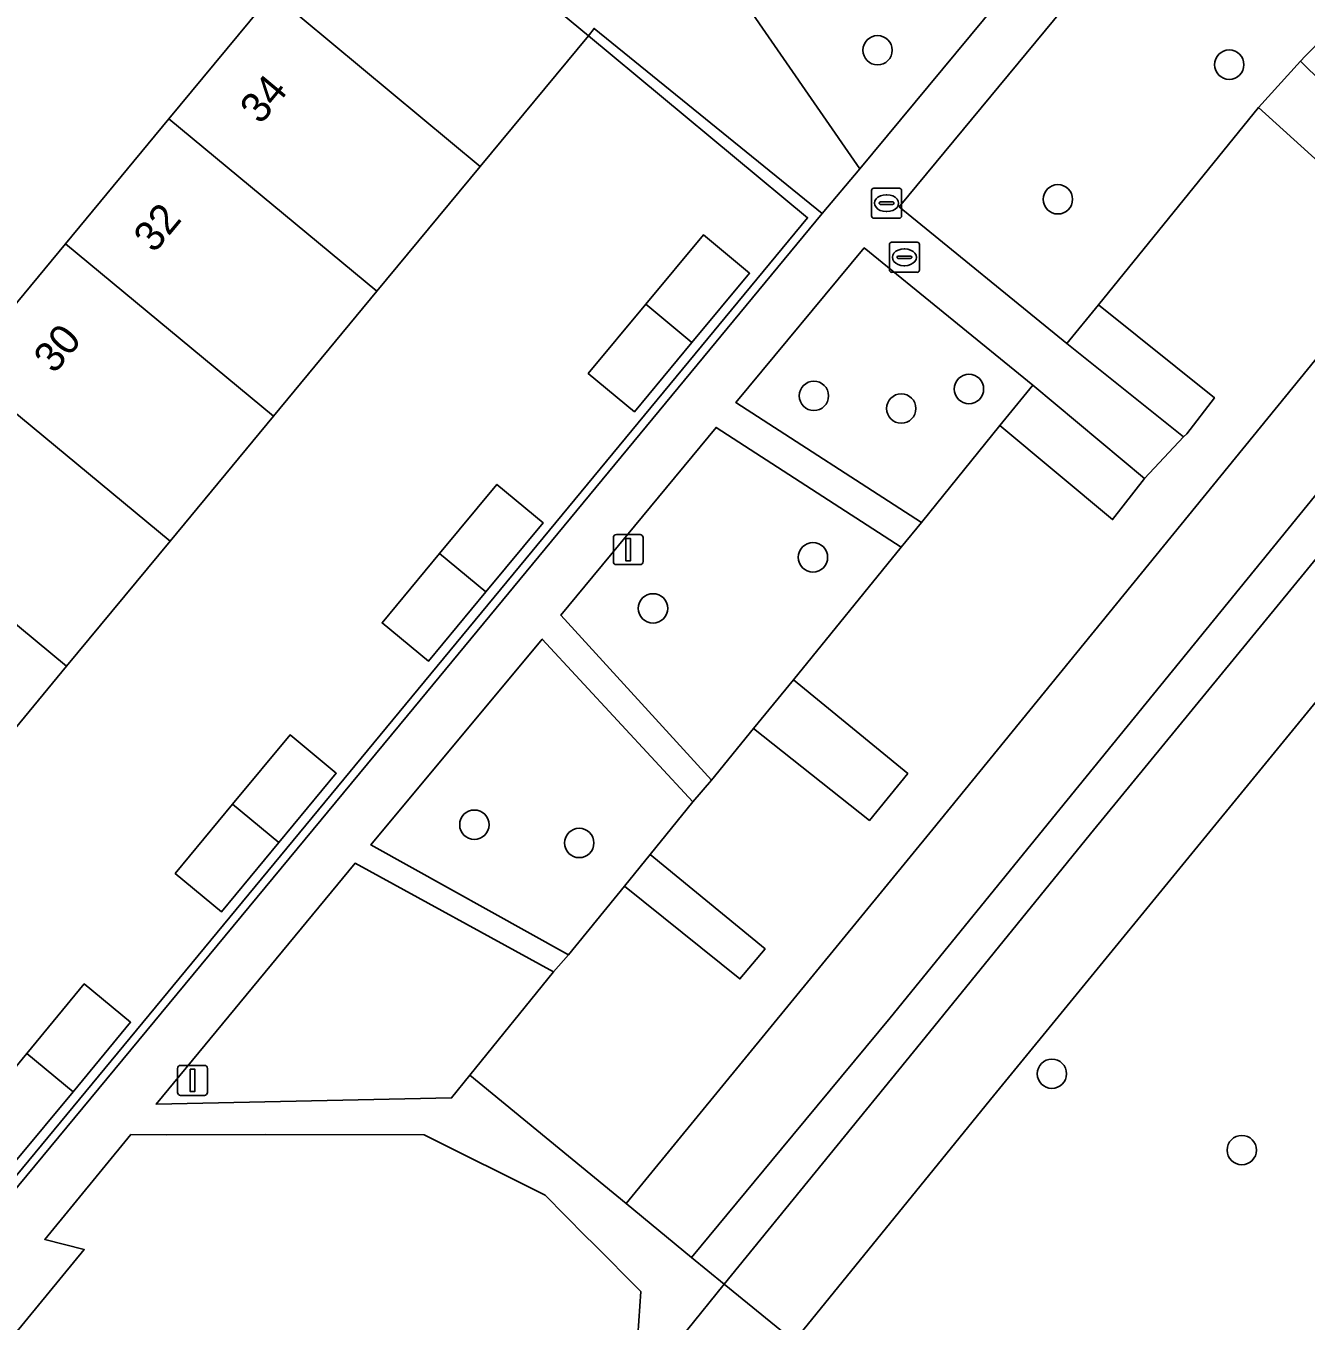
# Model space of a CAD drawing. Extents: x 155275 to 156265, y 382654 to 383635.
# Drawn here: x 155577.79 to 155620.46, y 382838.94 to 382882.08 of the extents above; entities that cross this region are included whole.
import ezdxf

# ---------------------------------------------------------------- set-up
doc = ezdxf.new("R2010")
doc.units = 0
for name, color, linetype in [('IMGEO_Boom', 7, 'Continuous'), ('IMGEO_Erf', 7, 'Continuous'), ('IMGEO_Groenvoorziening', 7, 'Continuous'), ('IMGEO_Hek', 7, 'Continuous'), ('IMGEO_Lichtmast', 7, 'Continuous'), ('IMGEO_Loofbos', 7, 'Continuous'), ('IMGEO_Pand', 7, 'Continuous'), ('IMGEO_Pand_nummerreeks', 7, 'Continuous'), ('IMGEO_Parkeervlak_halfverhard', 7, 'Continuous'), ('IMGEO_Rijbaan_lokaal_halfverhard', 7, 'Continuous'), ('IMGEO_Rijbaan_lokaal_open', 7, 'Continuous'), ('IMGEO_Rioolput', 7, 'Continuous'), ('IMGEO_Voetpad_open', 7, 'Continuous')]:
    doc.layers.add(name, color=color, linetype=linetype)

msp = doc.modelspace()

# ---------------------------------------------------------------- linework, layer by layer
at = {"layer": 'IMGEO_Boom'}
for centre in [(155606.174, 382881.272), (155617.895, 382880.792), (155612.183, 382876.307), (155609.22, 382869.988), (155604.051, 382869.76), (155606.962, 382869.338), (155604.021, 382864.381), (155598.69, 382862.681), (155592.736, 382855.474), (155596.233, 382854.866), (155611.985, 382847.178), (155618.313, 382844.634)]:
    msp.add_circle(centre, 0.489, dxfattribs=at)
at = {"layer": 'IMGEO_Erf'}
for points in [[(155603.839, 382875.695), (155596.537, 382881.755), (155592.934, 382877.404), (155589.489, 382873.244), (155586.045, 382869.084), (155582.594, 382864.917), (155579.144, 382860.75), (155575.708, 382856.601), (155572.272, 382852.452), (155568.79, 382848.247), (155564.357, 382842.893), (155565.21, 382841.732), (155573.503, 382838.997)], [(155598.452, 382872.815), (155600.37, 382875.121), (155601.908, 382873.843), (155599.989, 382871.536), (155598.07, 382869.229), (155596.533, 382870.508)], [(155591.576, 382864.503), (155593.488, 382866.811), (155595.028, 382865.535), (155593.116, 382863.227), (155591.204, 382860.918), (155589.664, 382862.194)], [(155584.681, 382856.16), (155586.594, 382858.467), (155588.136, 382857.187), (155586.224, 382854.881), (155584.31, 382852.573), (155582.768, 382853.852)], [(155581.278, 382848.893), (155579.363, 382846.58), (155577.448, 382844.268), (155575.907, 382845.544), (155577.822, 382847.857), (155579.737, 382850.169)]]:
    msp.add_lwpolyline(points, close=True, dxfattribs=at)
at = {"layer": 'IMGEO_Groenvoorziening'}
for points in [[(155618.454, 382894.959), (155617.027, 382897.026), (155589.287, 382937.48), (155578.974, 382952.576), (155578.456, 382953.314), (155578.248, 382953.175), (155578.279, 382953.129), (155615.301, 382899.037), (155602.052, 382882.985), (155599.981, 382885.92), (155599.797, 382885.697), (155600.196, 382885.12), (155605.583, 382877.325), (155618.439, 382892.81)], [(155640.911, 382913.46), (155638.564, 382914.347), (155629.399, 382903.229), (155606.896, 382876.059), (155612.485, 382871.506), (155613.537, 382872.79), (155618.871, 382879.364), (155620.265, 382880.911)], [(155573.866, 382839.028), (155590.509, 382859.114), (155604.331, 382875.831), (155596.729, 382881.999), (155596.537, 382881.755), (155603.839, 382875.695), (155573.503, 382838.997)], [(155626.128, 382870.802), (155623.888, 382868.119), (155613.274, 382855.167), (155607.613, 382848.21), (155601.067, 382840.165), (155603.394, 382838.272), (155609.94, 382846.317), (155628.661, 382869.194)], [(155598.119, 382837.48), (155598.283, 382839.928), (155596.695, 382841.522), (155596.457, 382841.761), (155595.092, 382843.138), (155591.059, 382845.145), (155585.773, 382845.15), (155582.468, 382845.138), (155581.289, 382845.15), (155578.417, 382841.658), (155579.737, 382841.319), (155577.044, 382838.043)]]:
    msp.add_lwpolyline(points, dxfattribs=at)
for points in [[(155620.265, 382880.911), (155618.871, 382879.364), (155622.637, 382875.961), (155623.934, 382877.305)], [(155611.343, 382870.118), (155605.73, 382874.69), (155601.447, 382869.544), (155607.641, 382865.539), (155610.253, 382868.77)], [(155613.537, 382872.79), (155612.485, 382871.506), (155616.366, 382868.395), (155616.482, 382868.495), (155617.398, 382869.697)], [(155611.343, 382870.118), (155610.253, 382868.77), (155614.004, 382865.641), (155615.071, 382867.009)], [(155606.964, 382864.714), (155600.794, 382868.709), (155595.617, 382862.458), (155600.643, 382856.959), (155602.044, 382858.678), (155603.37, 382860.305)], [(155594.997, 382861.659), (155589.292, 382854.802), (155595.872, 382851.144), (155597.738, 382853.431), (155598.6, 382854.487), (155600.022, 382856.231)], [(155603.37, 382860.305), (155602.044, 382858.678), (155605.901, 382855.615), (155607.179, 382857.177)], [(155598.6, 382854.487), (155597.738, 382853.431), (155601.589, 382850.339), (155602.425, 382851.337)], [(155588.764, 382854.19), (155582.131, 382846.165), (155591.976, 382846.374), (155592.589, 382847.132), (155595.375, 382850.575)]]:
    msp.add_lwpolyline(points, close=True, dxfattribs=at)
msp.add_arc((155637.872, 382863.668), 24.644, 118.2888, 135.5993, dxfattribs=at)
at = {"layer": 'IMGEO_Hek'}
msp.add_lwpolyline([(155564.357, 382842.893), (155565.21, 382841.732), (155573.503, 382838.997), (155603.839, 382875.695), (155596.537, 382881.755)], dxfattribs=at)
at = {"layer": 'IMGEO_Lichtmast'}
for p, q in [((155597.469, 382865.137), (155598.259, 382865.137)), ((155598.259, 382865.137), (155597.469, 382865.137)), ((155597.369, 382864.237), (155597.369, 382865.037)), ((155597.369, 382865.037), (155597.369, 382864.237)), ((155598.359, 382865.037), (155598.359, 382864.237)), ((155598.359, 382864.237), (155598.359, 382865.037)), ((155598.259, 382864.137), (155597.469, 382864.137)), ((155597.469, 382864.137), (155598.259, 382864.137)), ((155582.948, 382847.457), (155583.738, 382847.457)), ((155583.738, 382847.457), (155582.948, 382847.457)), ((155582.848, 382846.557), (155582.848, 382847.357)), ((155582.848, 382847.357), (155582.848, 382846.557)), ((155583.838, 382847.357), (155583.838, 382846.557)), ((155583.838, 382846.557), (155583.838, 382847.357)), ((155583.738, 382846.457), (155582.948, 382846.457)), ((155582.948, 382846.457), (155583.738, 382846.457))]:
    msp.add_line(p, q, dxfattribs=at)
for points in [[(155597.789, 382865.012), (155597.939, 382865.012), (155597.939, 382864.262), (155597.789, 382864.262), (155597.789, 382865.012)], [(155583.268, 382847.332), (155583.418, 382847.332), (155583.418, 382846.582), (155583.268, 382846.582), (155583.268, 382847.332)]]:
    msp.add_lwpolyline(points, dxfattribs=at)
for centre, start, end in [((155597.469, 382865.037), 90, 180), ((155597.469, 382865.037), 90, 180), ((155598.259, 382865.037), 0, 90), ((155598.259, 382865.037), 360, 90), ((155597.469, 382864.237), 180, 270), ((155597.469, 382864.237), 180, 270), ((155598.259, 382864.237), 270, 0), ((155598.259, 382864.237), 270, 0), ((155582.948, 382847.357), 90, 180), ((155582.948, 382847.357), 90, 180), ((155583.738, 382847.357), 0, 90), ((155583.738, 382847.357), 360, 90), ((155582.948, 382846.557), 180, 270), ((155582.948, 382846.557), 180, 270), ((155583.738, 382846.557), 270, 0), ((155583.738, 382846.557), 270, 0)]:
    msp.add_arc(centre, 0.1, start, end, dxfattribs=at)
at = {"layer": 'IMGEO_Loofbos'}
msp.add_lwpolyline([(155628.661, 382869.194), (155609.94, 382846.317), (155603.394, 382838.272), (155601.067, 382840.165), (155599.804, 382838.613), (155599.543, 382834.722), (155599.337, 382830.856), (155649.233, 382814.569), (155649.799, 382814.865), (155649.964, 382815.142), (155650.32, 382815.526), (155651.152, 382815.37), (155652.603, 382814.818), (155652.996, 382814.453), (155653.113, 382813.833), (155653.754, 382813.093), (155916.374, 382727.369)], dxfattribs=at)
at = {"layer": 'IMGEO_Pand'}
for points in [[(155586.006, 382883.166), (155592.934, 382877.404), (155596.537, 382881.755), (155589.598, 382887.507)], [(155586.006, 382883.166), (155582.551, 382878.989), (155589.489, 382873.244), (155592.934, 382877.404)], [(155582.551, 382878.989), (155579.108, 382874.829), (155586.045, 382869.084), (155589.489, 382873.244)], [(155600.37, 382875.121), (155598.452, 382872.815), (155599.989, 382871.536), (155601.908, 382873.843)], [(155579.108, 382874.829), (155575.659, 382870.66), (155582.594, 382864.917), (155586.045, 382869.084)], [(155599.989, 382871.536), (155598.452, 382872.815), (155596.533, 382870.508), (155598.07, 382869.229)], [(155575.659, 382870.66), (155572.214, 382866.495), (155579.144, 382860.75), (155582.594, 382864.917)], [(155572.214, 382866.495), (155568.777, 382862.341), (155575.708, 382856.601), (155579.144, 382860.75)], [(155593.488, 382866.811), (155591.576, 382864.503), (155593.116, 382863.227), (155595.028, 382865.535)], [(155593.116, 382863.227), (155591.576, 382864.503), (155589.664, 382862.194), (155591.204, 382860.918)], [(155586.594, 382858.467), (155584.681, 382856.16), (155586.224, 382854.881), (155588.136, 382857.187)], [(155586.224, 382854.881), (155584.681, 382856.16), (155582.768, 382853.852), (155584.31, 382852.573)], [(155579.737, 382850.169), (155577.822, 382847.857), (155579.363, 382846.58), (155581.278, 382848.893)], [(155579.363, 382846.58), (155577.822, 382847.857), (155575.907, 382845.544), (155577.448, 382844.268)]]:
    msp.add_lwpolyline(points, close=True, dxfattribs=at)
at = {"layer": 'IMGEO_Parkeervlak_halfverhard'}
for points in [[(155620.265, 382880.911), (155623.934, 382877.305), (155622.637, 382875.961), (155618.871, 382879.364), (155613.537, 382872.79), (155617.398, 382869.697), (155616.482, 382868.495), (155616.366, 382868.395), (155615.071, 382867.009), (155614.004, 382865.641), (155610.253, 382868.77), (155607.641, 382865.539), (155606.964, 382864.714), (155603.37, 382860.305), (155607.179, 382857.177), (155605.901, 382855.615), (155602.044, 382858.678)], [(155602.044, 382858.678), (155600.643, 382856.959), (155600.022, 382856.231), (155598.6, 382854.487), (155602.425, 382851.337), (155601.589, 382850.339), (155597.738, 382853.431), (155595.872, 382851.144), (155595.375, 382850.575), (155592.589, 382847.132), (155597.791, 382842.857), (155608.021, 382855.324), (155621.331, 382871.659)]]:
    msp.add_lwpolyline(points, dxfattribs=at)
msp.add_arc((155637.872, 382863.668), 24.644, 118.2888, 135.5993, dxfattribs=at)
at = {"layer": 'IMGEO_Rijbaan_lokaal_halfverhard'}
for points in [[(155613.274, 382855.167), (155623.888, 382868.119), (155626.128, 382870.802)], [(155622.738, 382868.856), (155612.247, 382855.989), (155606.592, 382849.042), (155602.968, 382844.675), (155599.969, 382841.061), (155601.067, 382840.165), (155607.613, 382848.21), (155613.274, 382855.167)]]:
    msp.add_lwpolyline(points, dxfattribs=at)
at = {"layer": 'IMGEO_Rijbaan_lokaal_open'}
msp.add_lwpolyline([(155621.331, 382871.659), (155608.021, 382855.324), (155597.791, 382842.857), (155599.969, 382841.061), (155602.968, 382844.675), (155606.592, 382849.042), (155612.247, 382855.989), (155622.738, 382868.856), (155625.006, 382871.55), (155625.809, 382872.71), (155626.716, 382873.79), (155627.72, 382874.781), (155628.811, 382875.675), (155629.98, 382876.463), (155631.218, 382877.14), (155632.562, 382877.717), (155633.955, 382878.163), (155635.384, 382878.472), (155640.779, 382879.513), (155646.999, 382880.578), (155647.708, 382880.7)], dxfattribs=at)
at = {"layer": 'IMGEO_Rioolput'}
for p, q in [((155605.973, 382875.752), (155605.973, 382876.604)), ((155606.048, 382876.678), (155606.9, 382876.678)), ((155606.461, 382876.458), (155606.486, 382876.458)), ((155606.974, 382876.604), (155606.974, 382875.752)), ((155606.232, 382876.172), (155606.232, 382876.184)), ((155606.67, 382876.135), (155606.272, 382876.135)), ((155606.275, 382876.221), (155606.673, 382876.221)), ((155606.716, 382876.184), (155606.716, 382876.172)), ((155606.9, 382875.678), (155606.048, 382875.678)), ((155606.484, 382875.898), (155606.459, 382875.898)), ((155606.568, 382873.949), (155606.568, 382874.801)), ((155606.643, 382874.875), (155607.495, 382874.875)), ((155607.056, 382874.655), (155607.081, 382874.655)), ((155607.569, 382874.801), (155607.569, 382873.949)), ((155606.827, 382874.369), (155606.827, 382874.381)), ((155607.265, 382874.332), (155606.867, 382874.332)), ((155606.87, 382874.418), (155607.268, 382874.418)), ((155607.311, 382874.381), (155607.311, 382874.369)), ((155607.495, 382873.875), (155606.643, 382873.875)), ((155607.079, 382874.095), (155607.054, 382874.095))]:
    msp.add_line(p, q, dxfattribs=at)
for points in [[(155605.973, 382875.752), (155605.973, 382876.604)], [(155606.048, 382876.678), (155606.9, 382876.678)], [(155606.974, 382876.604), (155606.974, 382875.752)], [(155606.9, 382875.678), (155606.048, 382875.678)], [(155606.568, 382873.949), (155606.568, 382874.801)], [(155606.643, 382874.875), (155607.495, 382874.875)], [(155607.569, 382874.801), (155607.569, 382873.949)], [(155607.495, 382873.875), (155606.643, 382873.875)]]:
    msp.add_lwpolyline(points, dxfattribs=at)
for centre, radius, start, end in [((155606.05, 382876.602), 0.0765, 91.552, 178.448), ((155606.05, 382876.602), 0.0765, 91.552, 178.448), ((155606.898, 382876.602), 0.0765, 1.552, 88.448), ((155606.898, 382876.602), 0.0765, 1.552, 88.448), ((155606.272, 382876.181), 0.0403, 85.8775, 175.7526), ((155606.269, 382876.171), 0.0366, 178.938, 274.7102), ((155606.673, 382876.178), 0.043, 264.8664, 352.4533), ((155606.677, 382876.183), 0.0386, 1.7309, 96.639), ((155606.05, 382875.754), 0.0765, 181.552, 268.448), ((155606.05, 382875.754), 0.0765, 181.552, 268.448), ((155606.898, 382875.754), 0.0765, 271.552, 358.448), ((155606.898, 382875.754), 0.0765, 271.552, 358.448), ((155606.645, 382874.799), 0.0765, 91.552, 178.448), ((155606.645, 382874.799), 0.0765, 91.552, 178.448), ((155607.493, 382874.799), 0.0765, 1.552, 88.448), ((155607.493, 382874.799), 0.0765, 1.552, 88.448), ((155606.867, 382874.378), 0.0403, 85.8775, 175.7526), ((155606.864, 382874.368), 0.0366, 178.938, 274.7102), ((155607.268, 382874.375), 0.043, 264.8664, 352.4533), ((155607.272, 382874.38), 0.0386, 1.7309, 96.639), ((155606.645, 382873.951), 0.0765, 181.552, 268.448), ((155606.645, 382873.951), 0.0765, 181.552, 268.448), ((155607.493, 382873.951), 0.0765, 271.552, 358.448), ((155607.493, 382873.951), 0.0765, 271.552, 358.448)]:
    msp.add_arc(centre, radius, start, end, dxfattribs=at)
for centre, major_axis, ratio, start_param, end_param in [((155606.46, 382876.178), (-0.387, 0.002), 0.722429, 4.712389, 7.853982), ((155606.485, 382876.178), (-0.39, 0.002), 0.717154, 1.570796, 4.712389), ((155607.055, 382874.375), (-0.387, 0.002), 0.722429, 4.712389, 7.853982), ((155607.08, 382874.375), (-0.39, 0.002), 0.717154, 1.570796, 4.712389)]:
    msp.add_ellipse(centre, major_axis=major_axis, ratio=ratio, start_param=start_param, end_param=end_param, dxfattribs=at)
at = {"layer": 'IMGEO_Voetpad_open'}
for points in [[(155589.598, 382887.507), (155596.537, 382881.755), (155596.729, 382881.999), (155604.331, 382875.831), (155605.583, 382877.325), (155600.196, 382885.12), (155599.797, 382885.697), (155599.981, 382885.92), (155596.042, 382891.69), (155592.956, 382896.21), (155589.892, 382900.699), (155586.826, 382905.19), (155583.793, 382909.632), (155580.74, 382914.103), (155577.707, 382918.546), (155575.489, 382921.794), (155571.571, 382919.007), (155579.514, 382907.466), (155577.739, 382904.25), (155577.959, 382904.121)], [(155599.804, 382838.613), (155601.067, 382840.165), (155599.969, 382841.061), (155597.791, 382842.857), (155592.589, 382847.132), (155591.976, 382846.374), (155582.131, 382846.165), (155588.764, 382854.19), (155595.375, 382850.575), (155595.872, 382851.144), (155589.292, 382854.802), (155594.997, 382861.659), (155600.022, 382856.231), (155600.643, 382856.959), (155595.617, 382862.458), (155600.794, 382868.709), (155606.964, 382864.714), (155607.641, 382865.539), (155601.447, 382869.544), (155605.73, 382874.69), (155611.343, 382870.118), (155615.071, 382867.009), (155616.366, 382868.395), (155612.485, 382871.506), (155606.896, 382876.059), (155629.399, 382903.229)], [(155618.439, 382892.81), (155605.583, 382877.325), (155604.331, 382875.831), (155590.509, 382859.114), (155573.866, 382839.028), (155577.044, 382838.043), (155579.737, 382841.319), (155578.417, 382841.658), (155581.289, 382845.15), (155582.468, 382845.138), (155585.773, 382845.15), (155591.059, 382845.145), (155595.092, 382843.138), (155596.457, 382841.761), (155596.695, 382841.522), (155598.283, 382839.928), (155598.119, 382837.48)], [(155575.659, 382870.66), (155579.108, 382874.829), (155582.551, 382878.989), (155586.006, 382883.166), (155589.598, 382887.507)]]:
    msp.add_lwpolyline(points, dxfattribs=at)

# ---------------------------------------------------------------- texts
at = {"layer": 'IMGEO_Pand_nummerreeks'}
for s, p in [('34', (155585.611, 382878.77)), ('32', (155582.067, 382874.487)), ('30', (155578.738, 382870.464))]:
    msp.add_text(s, height=1, rotation=50.1968, dxfattribs=at).set_placement(p)

doc.saveas('drawing.dxf')
